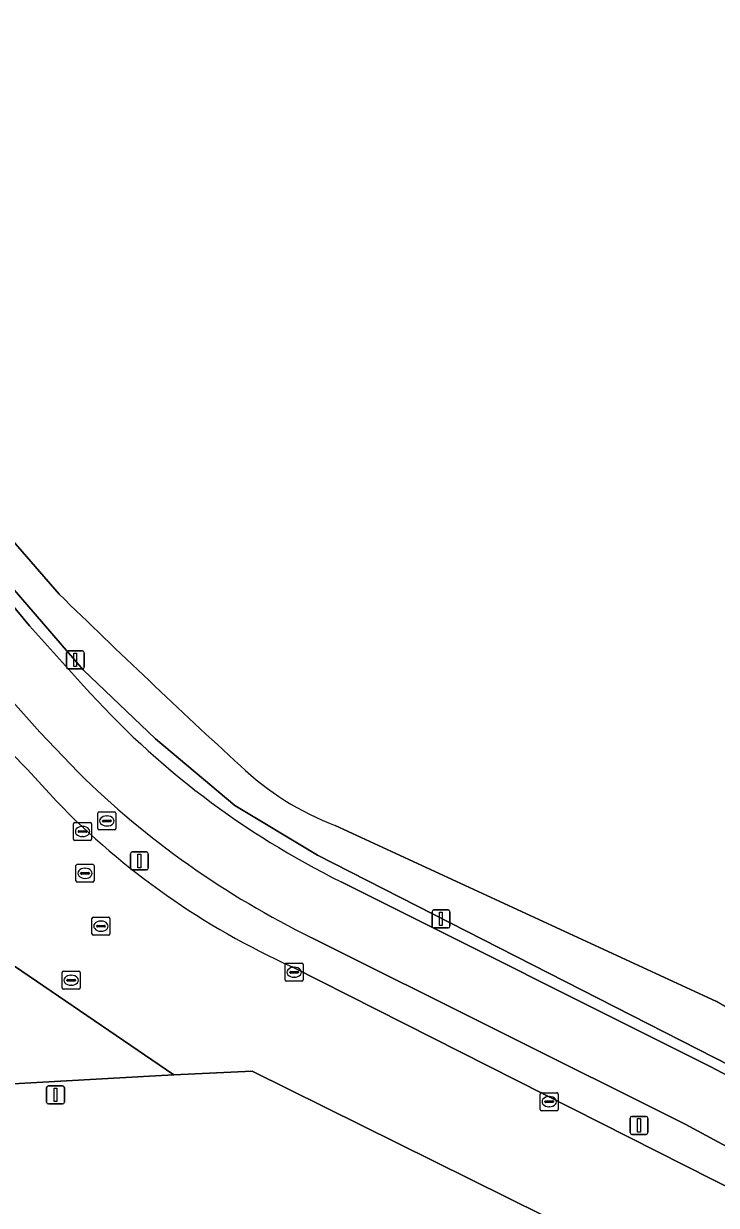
# Model space of a CAD drawing. Extents: x 155018 to 156648, y 383979 to 385733.
# Drawn here: x 156061.5 to 156099.9, y 385181.8 to 385247.4 of the extents above; entities that cross this region are included whole.
import ezdxf

# ---------------------------------------------------------------- set-up
doc = ezdxf.new("R2010")
doc.units = 0
for name, color, linetype in [('IMGEO_Berm_groen', 7, 'Continuous'), ('IMGEO_Brandkraan', 7, 'Continuous'), ('IMGEO_Fietspad_gesloten', 7, 'Continuous'), ('IMGEO_Gemengd_bos', 7, 'Continuous'), ('IMGEO_Groenvoorziening', 7, 'Continuous'), ('IMGEO_Kolk', 7, 'Continuous'), ('IMGEO_Lichtmast', 7, 'Continuous'), ('IMGEO_Rijbaan_lokaal_gesloten', 7, 'Continuous'), ('IMGEO_Rijbaan_lokaal_open', 7, 'Continuous'), ('IMGEO_Rioolput', 7, 'Continuous')]:
    doc.layers.add(name, color=color, linetype=linetype)

msp = doc.modelspace()

# ---------------------------------------------------------------- linework, layer by layer
at = {"layer": 'IMGEO_Berm_groen'}
for points in [[(156102.546, 385188.598), (156077.76, 385201.237), (156073.183, 385203.997), (156068.77, 385207.699), (156064.755, 385211.524), (156060.823, 385216.091), (156052.553, 385226.326), (156042.069, 385239.075), (156026.166, 385258.048)], [(156064.494, 385205.821), (156062.35, 385208.067), (156059.041, 385211.757), (156023.23, 385255.044), (156021.958, 385256.389)], [(156026.511, 385256.663), (156061.779, 385213.971), (156064.786, 385210.637)], [(156061.665, 385205.986), (156063.27, 385204.234)], [(156079.089, 385199.75), (156099.612, 385189.479), (156105.997, 385186.096)], [(156104.409, 385182.922), (156098.172, 385186.301), (156077.46, 385196.651)], [(156076.364, 385195.035), (156101.261, 385182.433)]]:
    msp.add_lwpolyline(points, dxfattribs=at)
for centre, radius, start, end in [((156149.823, 385290.754), 122.301, 220.56785, 223.87693), ((156099.984, 385242.04), 47.171, 221.73887, 243.7066), ((156099.083, 385240.976), 49.318, 225.46539, 243.99609), ((156093.889, 385233.899), 42.633, 224.09337, 245.72782)]:
    msp.add_arc(centre, radius, start, end, dxfattribs=at)
at = {"layer": 'IMGEO_Brandkraan'}
for p, q in [((156065.575, 385202.708), (156065.575, 385203.56)), ((156065.65, 385203.634), (156066.502, 385203.634)), ((156065.834, 385203.128), (156065.834, 385203.14)), ((156066.272, 385203.091), (156065.874, 385203.091)), ((156065.877, 385203.177), (156066.275, 385203.177)), ((156066.063, 385203.414), (156066.088, 385203.414)), ((156066.318, 385203.14), (156066.318, 385203.128)), ((156066.576, 385203.56), (156066.576, 385202.708)), ((156066.502, 385202.634), (156065.65, 385202.634)), ((156066.086, 385202.854), (156066.061, 385202.854))]:
    msp.add_line(p, q, dxfattribs=at)
for points in [[(156065.575, 385202.708), (156065.575, 385203.56)], [(156065.65, 385203.634), (156066.502, 385203.634)], [(156066.576, 385203.56), (156066.576, 385202.708)], [(156066.502, 385202.634), (156065.65, 385202.634)]]:
    msp.add_lwpolyline(points, dxfattribs=at)
for centre, radius, start, end in [((156065.652, 385203.558), 0.0765, 91.55205, 178.44795), ((156065.652, 385203.558), 0.0765, 91.55205, 178.44795), ((156065.874, 385203.137), 0.0403, 85.87752, 175.75265), ((156065.871, 385203.127), 0.0366, 178.93798, 274.71019), ((156066.275, 385203.134), 0.043, 264.86636, 352.45326), ((156066.279, 385203.139), 0.0386, 1.73085, 96.63898), ((156066.5, 385203.558), 0.0765, 1.55205, 88.44795), ((156066.5, 385203.558), 0.0765, 1.55205, 88.44795), ((156065.652, 385202.71), 0.0765, 181.55205, 268.44795), ((156065.652, 385202.71), 0.0765, 181.55205, 268.44795), ((156066.5, 385202.71), 0.0765, 271.55205, 358.44795), ((156066.5, 385202.71), 0.0765, 271.55205, 358.44795)]:
    msp.add_arc(centre, radius, start, end, dxfattribs=at)
for centre, major_axis, ratio, start_param, end_param in [((156066.062, 385203.134), (-0.387, 0.002), 0.722429, 4.712389, 7.853982), ((156066.087, 385203.134), (-0.39, 0.002), 0.717154, 1.570796, 4.712389)]:
    msp.add_ellipse(centre, major_axis=major_axis, ratio=ratio, start_param=start_param, end_param=end_param, dxfattribs=at)
at = {"layer": 'IMGEO_Fietspad_gesloten'}
for points in [[(156021.958, 385256.389), (156023.23, 385255.044), (156059.041, 385211.757), (156062.35, 385208.067), (156064.494, 385205.821)], [(156064.786, 385210.637), (156061.779, 385213.971), (156026.511, 385256.663)], [(156105.997, 385186.096), (156099.612, 385189.479), (156079.089, 385199.75)], [(156077.46, 385196.651), (156098.172, 385186.301), (156104.409, 385182.922)]]:
    msp.add_lwpolyline(points, dxfattribs=at)
for centre, radius, start, end in [((156099.984, 385242.04), 47.171, 221.73887, 243.7066), ((156099.083, 385240.976), 49.318, 225.46539, 243.99609)]:
    msp.add_arc(centre, radius, start, end, dxfattribs=at)
at = {"layer": 'IMGEO_Gemengd_bos'}
for points in [[(156030.003, 385255.014), (156036.796, 385247.271), (156051.061, 385229.962), (156063.426, 385215.728)], [(156078.75, 385202.879), (156099.91, 385193.108)]]:
    msp.add_lwpolyline(points, dxfattribs=at)
for centre, radius, start, end in [((156381.674, 385541.565), 455.469, 225.67507, 227.4184), ((156084.333, 385217.571), 15.717, 226.35902, 249.19294), ((155734.345, 384544.447), 744.58, 59.15421, 60.595782)]:
    msp.add_arc(centre, radius, start, end, dxfattribs=at)
at = {"layer": 'IMGEO_Groenvoorziening'}
for points in [[(156063.426, 385215.728), (156051.061, 385229.962), (156036.796, 385247.271), (156030.003, 385255.014), (156026.166, 385258.048), (156042.069, 385239.075), (156052.553, 385226.326), (156060.823, 385216.091), (156064.755, 385211.524), (156068.77, 385207.699), (156073.183, 385203.997), (156077.76, 385201.237), (156102.546, 385188.598), (156107.892, 385185.684), (156114.423, 385181.538), (156120.386, 385177.115), (156127.596, 385171.103), (156135.692, 385163.651), (156142.859, 385156.004), (156148.772, 385149.451), (156150.151, 385147.922)], [(156099.91, 385193.108), (156078.75, 385202.879)], [(156098.428, 385177.207), (156074.14, 385189.25), (156069.8, 385189.037), (156068.78, 385188.987), (156050.64, 385187.957), (156034.237, 385187.03), (156027.063, 385186.632)]]:
    msp.add_lwpolyline(points, dxfattribs=at)
for centre, radius, start, end in [((156381.674, 385541.565), 455.469, 225.67507, 227.4184), ((156084.333, 385217.571), 15.717, 226.35902, 249.19294), ((155734.345, 384544.447), 744.58, 59.15421, 60.595782)]:
    msp.add_arc(centre, radius, start, end, dxfattribs=at)
at = {"layer": 'IMGEO_Kolk'}
for p, q in [((156064.3, 385203.048), (156065.152, 385203.048)), ((156064.225, 385202.122), (156064.225, 385202.974)), ((156064.484, 385202.542), (156064.484, 385202.554)), ((156064.922, 385202.505), (156064.524, 385202.505)), ((156064.527, 385202.591), (156064.925, 385202.591)), ((156064.713, 385202.828), (156064.738, 385202.828)), ((156064.968, 385202.554), (156064.968, 385202.542)), ((156065.226, 385202.974), (156065.226, 385202.122)), ((156065.152, 385202.048), (156064.3, 385202.048)), ((156064.736, 385202.268), (156064.711, 385202.268)), ((156075.973, 385194.307), (156075.973, 385195.159)), ((156076.048, 385195.233), (156076.9, 385195.233)), ((156076.974, 385195.159), (156076.974, 385194.307)), ((156076.232, 385194.727), (156076.232, 385194.739)), ((156076.67, 385194.69), (156076.272, 385194.69)), ((156076.275, 385194.776), (156076.673, 385194.776)), ((156076.461, 385195.013), (156076.486, 385195.013)), ((156076.716, 385194.739), (156076.716, 385194.727)), ((156076.9, 385194.233), (156076.048, 385194.233)), ((156076.484, 385194.453), (156076.459, 385194.453)), ((156090.131, 385187.122), (156090.131, 385187.974)), ((156090.206, 385188.048), (156091.058, 385188.048)), ((156091.132, 385187.974), (156091.132, 385187.122)), ((156090.39, 385187.542), (156090.39, 385187.554)), ((156090.828, 385187.505), (156090.43, 385187.505)), ((156090.433, 385187.591), (156090.831, 385187.591)), ((156090.619, 385187.828), (156090.644, 385187.828)), ((156090.874, 385187.554), (156090.874, 385187.542)), ((156091.058, 385187.048), (156090.206, 385187.048)), ((156090.642, 385187.268), (156090.617, 385187.268))]:
    msp.add_line(p, q, dxfattribs=at)
for points in [[(156064.3, 385203.048), (156065.152, 385203.048)], [(156064.225, 385202.122), (156064.225, 385202.974)], [(156065.226, 385202.974), (156065.226, 385202.122)], [(156065.152, 385202.048), (156064.3, 385202.048)], [(156075.973, 385194.307), (156075.973, 385195.159)], [(156076.048, 385195.233), (156076.9, 385195.233)], [(156076.974, 385195.159), (156076.974, 385194.307)], [(156076.9, 385194.233), (156076.048, 385194.233)], [(156090.131, 385187.122), (156090.131, 385187.974)], [(156090.206, 385188.048), (156091.058, 385188.048)], [(156091.132, 385187.974), (156091.132, 385187.122)], [(156091.058, 385187.048), (156090.206, 385187.048)]]:
    msp.add_lwpolyline(points, dxfattribs=at)
for centre, radius, start, end in [((156064.302, 385202.972), 0.0765, 91.55205, 178.44795), ((156064.302, 385202.972), 0.0765, 91.55205, 178.44795), ((156065.15, 385202.972), 0.0765, 1.55205, 88.44795), ((156065.15, 385202.972), 0.0765, 1.55205, 88.44795), ((156064.524, 385202.551), 0.0403, 85.87752, 175.75265), ((156064.521, 385202.541), 0.0366, 178.93798, 274.71019), ((156064.925, 385202.548), 0.043, 264.86636, 352.45326), ((156064.929, 385202.553), 0.0386, 1.73085, 96.63898), ((156064.302, 385202.124), 0.0765, 181.55205, 268.44795), ((156064.302, 385202.124), 0.0765, 181.55205, 268.44795), ((156065.15, 385202.124), 0.0765, 271.55205, 358.44795), ((156065.15, 385202.124), 0.0765, 271.55205, 358.44795), ((156076.05, 385195.157), 0.0765, 91.55205, 178.44795), ((156076.05, 385195.157), 0.0765, 91.55205, 178.44795), ((156076.898, 385195.157), 0.0765, 1.55205, 88.44795), ((156076.898, 385195.157), 0.0765, 1.55205, 88.44795), ((156076.272, 385194.736), 0.0403, 85.87752, 175.75265), ((156076.269, 385194.726), 0.0366, 178.93798, 274.71019), ((156076.673, 385194.733), 0.043, 264.86636, 352.45326), ((156076.677, 385194.738), 0.0386, 1.73085, 96.63898), ((156076.05, 385194.309), 0.0765, 181.55205, 268.44795), ((156076.05, 385194.309), 0.0765, 181.55205, 268.44795), ((156076.898, 385194.309), 0.0765, 271.55205, 358.44795), ((156076.898, 385194.309), 0.0765, 271.55205, 358.44795), ((156090.208, 385187.972), 0.0765, 91.55205, 178.44795), ((156090.208, 385187.972), 0.0765, 91.55205, 178.44795), ((156091.056, 385187.972), 0.0765, 1.55205, 88.44795), ((156091.056, 385187.972), 0.0765, 1.55205, 88.44795), ((156090.43, 385187.551), 0.0403, 85.87752, 175.75265), ((156090.427, 385187.541), 0.0366, 178.93798, 274.71019), ((156090.831, 385187.548), 0.043, 264.86636, 352.45326), ((156090.835, 385187.553), 0.0386, 1.73085, 96.63898), ((156090.208, 385187.124), 0.0765, 181.55205, 268.44795), ((156090.208, 385187.124), 0.0765, 181.55205, 268.44795), ((156091.056, 385187.124), 0.0765, 271.55205, 358.44795), ((156091.056, 385187.124), 0.0765, 271.55205, 358.44795)]:
    msp.add_arc(centre, radius, start, end, dxfattribs=at)
for centre, major_axis, ratio, start_param, end_param in [((156064.712, 385202.548), (-0.387, 0.002), 0.722429, 4.712389, 7.853982), ((156064.737, 385202.548), (-0.39, 0.002), 0.717154, 1.570796, 4.712389), ((156076.46, 385194.733), (-0.387, 0.002), 0.722429, 4.712389, 7.853982), ((156076.485, 385194.733), (-0.39, 0.002), 0.717154, 1.570796, 4.712389), ((156090.618, 385187.548), (-0.387, 0.002), 0.722429, 4.712389, 7.853982), ((156090.643, 385187.548), (-0.39, 0.002), 0.717154, 1.570796, 4.712389)]:
    msp.add_ellipse(centre, major_axis=major_axis, ratio=ratio, start_param=start_param, end_param=end_param, dxfattribs=at)
at = {"layer": 'IMGEO_Lichtmast'}
for p, q in [((156063.827, 385211.676), (156063.827, 385212.476)), ((156063.827, 385212.476), (156063.827, 385211.676)), ((156063.927, 385212.576), (156064.717, 385212.576)), ((156064.717, 385212.576), (156063.927, 385212.576)), ((156064.817, 385212.476), (156064.817, 385211.676)), ((156064.817, 385211.676), (156064.817, 385212.476)), ((156064.717, 385211.576), (156063.927, 385211.576)), ((156063.927, 385211.576), (156064.717, 385211.576)), ((156067.383, 385200.513), (156067.383, 385201.313)), ((156067.383, 385201.313), (156067.383, 385200.513)), ((156067.483, 385201.413), (156068.273, 385201.413)), ((156068.273, 385201.413), (156067.483, 385201.413)), ((156068.373, 385201.313), (156068.373, 385200.513)), ((156068.373, 385200.513), (156068.373, 385201.313)), ((156068.273, 385200.413), (156067.483, 385200.413)), ((156067.483, 385200.413), (156068.273, 385200.413)), ((156084.126, 385197.296), (156084.126, 385198.096)), ((156084.126, 385198.096), (156084.126, 385197.296)), ((156084.226, 385198.196), (156085.016, 385198.196)), ((156085.016, 385198.196), (156084.226, 385198.196)), ((156085.116, 385198.096), (156085.116, 385197.296)), ((156085.116, 385197.296), (156085.116, 385198.096)), ((156085.016, 385197.196), (156084.226, 385197.196)), ((156084.226, 385197.196), (156085.016, 385197.196)), ((156062.726, 385187.526), (156062.726, 385188.326)), ((156062.726, 385188.326), (156062.726, 385187.526)), ((156062.826, 385188.426), (156063.616, 385188.426)), ((156063.616, 385188.426), (156062.826, 385188.426)), ((156063.716, 385188.326), (156063.716, 385187.526)), ((156063.716, 385187.526), (156063.716, 385188.326)), ((156063.616, 385187.426), (156062.826, 385187.426)), ((156062.826, 385187.426), (156063.616, 385187.426)), ((156095.12, 385185.831), (156095.12, 385186.631)), ((156095.12, 385186.631), (156095.12, 385185.831)), ((156095.22, 385186.731), (156096.01, 385186.731)), ((156096.01, 385186.731), (156095.22, 385186.731)), ((156096.11, 385186.631), (156096.11, 385185.831)), ((156096.11, 385185.831), (156096.11, 385186.631)), ((156096.01, 385185.731), (156095.22, 385185.731)), ((156095.22, 385185.731), (156096.01, 385185.731))]:
    msp.add_line(p, q, dxfattribs=at)
for points in [[(156064.247, 385212.451), (156064.397, 385212.451), (156064.397, 385211.701), (156064.247, 385211.701), (156064.247, 385212.451)], [(156067.803, 385201.288), (156067.953, 385201.288), (156067.953, 385200.538), (156067.803, 385200.538), (156067.803, 385201.288)], [(156084.546, 385198.071), (156084.696, 385198.071), (156084.696, 385197.321), (156084.546, 385197.321), (156084.546, 385198.071)], [(156063.146, 385188.301), (156063.296, 385188.301), (156063.296, 385187.551), (156063.146, 385187.551), (156063.146, 385188.301)], [(156095.54, 385186.606), (156095.69, 385186.606), (156095.69, 385185.856), (156095.54, 385185.856), (156095.54, 385186.606)]]:
    msp.add_lwpolyline(points, dxfattribs=at)
for centre, start, end in [((156063.927, 385212.476), 90, 180), ((156063.927, 385212.476), 90, 180), ((156064.717, 385212.476), 0, 90), ((156064.717, 385212.476), 360, 90), ((156063.927, 385211.676), 180, 270), ((156063.927, 385211.676), 180, 270), ((156064.717, 385211.676), 270, 0), ((156064.717, 385211.676), 270, 0), ((156067.483, 385201.313), 90, 180), ((156067.483, 385201.313), 90, 180), ((156068.273, 385201.313), 0, 90), ((156068.273, 385201.313), 360, 90), ((156067.483, 385200.513), 180, 270), ((156067.483, 385200.513), 180, 270), ((156068.273, 385200.513), 270, 0), ((156068.273, 385200.513), 270, 0), ((156084.226, 385198.096), 90, 180), ((156084.226, 385198.096), 90, 180), ((156085.016, 385198.096), 0, 90), ((156085.016, 385198.096), 360, 90), ((156084.226, 385197.296), 180, 270), ((156084.226, 385197.296), 180, 270), ((156085.016, 385197.296), 270, 0), ((156085.016, 385197.296), 270, 0), ((156062.826, 385188.326), 90, 180), ((156062.826, 385188.326), 90, 180), ((156063.616, 385188.326), 0, 90), ((156063.616, 385188.326), 360, 90), ((156062.826, 385187.526), 180, 270), ((156062.826, 385187.526), 180, 270), ((156063.616, 385187.526), 270, 0), ((156063.616, 385187.526), 270, 0), ((156095.22, 385186.631), 90, 180), ((156095.22, 385186.631), 90, 180), ((156096.01, 385186.631), 0, 90), ((156096.01, 385186.631), 360, 90), ((156095.22, 385185.831), 180, 270), ((156095.22, 385185.831), 180, 270), ((156096.01, 385185.831), 270, 0), ((156096.01, 385185.831), 270, 0)]:
    msp.add_arc(centre, 0.1, start, end, dxfattribs=at)
at = {"layer": 'IMGEO_Rijbaan_lokaal_gesloten'}
for points in [[(156063.27, 385204.234), (156061.665, 385205.986)], [(156058.986, 385196.426), (156058.949, 385196.424), (156069.8, 385189.037), (156074.14, 385189.25), (156098.428, 385177.207)], [(156101.261, 385182.433), (156076.364, 385195.035)]]:
    msp.add_lwpolyline(points, dxfattribs=at)
for centre, radius, start, end in [((156149.823, 385290.754), 122.301, 220.56785, 223.87693), ((156093.889, 385233.899), 42.633, 224.09337, 245.72782)]:
    msp.add_arc(centre, radius, start, end, dxfattribs=at)
at = {"layer": 'IMGEO_Rijbaan_lokaal_open'}
msp.add_lwpolyline([(156027.063, 385186.632), (156034.237, 385187.03), (156050.64, 385187.957), (156068.78, 385188.987), (156069.8, 385189.037), (156058.949, 385196.424)], dxfattribs=at)
at = {"layer": 'IMGEO_Rioolput'}
for p, q in [((156064.36, 385199.801), (156064.36, 385200.653)), ((156064.435, 385200.727), (156065.287, 385200.727)), ((156064.848, 385200.507), (156064.873, 385200.507)), ((156065.361, 385200.653), (156065.361, 385199.801)), ((156064.619, 385200.221), (156064.619, 385200.233)), ((156065.057, 385200.184), (156064.659, 385200.184)), ((156064.662, 385200.27), (156065.06, 385200.27)), ((156064.871, 385199.947), (156064.846, 385199.947)), ((156065.103, 385200.233), (156065.103, 385200.221)), ((156065.287, 385199.727), (156064.435, 385199.727)), ((156065.322, 385197.792), (156066.174, 385197.792)), ((156065.247, 385196.866), (156065.247, 385197.718)), ((156065.506, 385197.286), (156065.506, 385197.298)), ((156065.944, 385197.249), (156065.546, 385197.249)), ((156065.549, 385197.335), (156065.947, 385197.335)), ((156065.735, 385197.572), (156065.76, 385197.572)), ((156065.99, 385197.298), (156065.99, 385197.286)), ((156066.248, 385197.718), (156066.248, 385196.866)), ((156066.174, 385196.792), (156065.322, 385196.792)), ((156065.758, 385197.012), (156065.733, 385197.012)), ((156063.593, 385193.864), (156063.593, 385194.716)), ((156063.668, 385194.79), (156064.52, 385194.79)), ((156064.081, 385194.57), (156064.106, 385194.57)), ((156064.594, 385194.716), (156064.594, 385193.864)), ((156063.852, 385194.284), (156063.852, 385194.296)), ((156064.29, 385194.247), (156063.892, 385194.247)), ((156063.895, 385194.333), (156064.293, 385194.333)), ((156064.104, 385194.01), (156064.079, 385194.01)), ((156064.336, 385194.296), (156064.336, 385194.284)), ((156064.52, 385193.79), (156063.668, 385193.79))]:
    msp.add_line(p, q, dxfattribs=at)
for points in [[(156064.36, 385199.801), (156064.36, 385200.653)], [(156064.435, 385200.727), (156065.287, 385200.727)], [(156065.361, 385200.653), (156065.361, 385199.801)], [(156065.287, 385199.727), (156064.435, 385199.727)], [(156065.322, 385197.792), (156066.174, 385197.792)], [(156065.247, 385196.866), (156065.247, 385197.718)], [(156066.248, 385197.718), (156066.248, 385196.866)], [(156066.174, 385196.792), (156065.322, 385196.792)], [(156063.593, 385193.864), (156063.593, 385194.716)], [(156063.668, 385194.79), (156064.52, 385194.79)], [(156064.594, 385194.716), (156064.594, 385193.864)], [(156064.52, 385193.79), (156063.668, 385193.79)]]:
    msp.add_lwpolyline(points, dxfattribs=at)
for centre, radius, start, end in [((156064.437, 385200.651), 0.0765, 91.55205, 178.44795), ((156064.437, 385200.651), 0.0765, 91.55205, 178.44795), ((156065.285, 385200.651), 0.0765, 1.55205, 88.44795), ((156065.285, 385200.651), 0.0765, 1.55205, 88.44795), ((156064.437, 385199.803), 0.0765, 181.55205, 268.44795), ((156064.437, 385199.803), 0.0765, 181.55205, 268.44795), ((156064.659, 385200.23), 0.0403, 85.87752, 175.75265), ((156064.656, 385200.22), 0.0366, 178.93798, 274.71019), ((156065.06, 385200.227), 0.043, 264.86636, 352.45326), ((156065.064, 385200.232), 0.0386, 1.73085, 96.63898), ((156065.285, 385199.803), 0.0765, 271.55205, 358.44795), ((156065.285, 385199.803), 0.0765, 271.55205, 358.44795), ((156065.324, 385197.716), 0.0765, 91.55205, 178.44795), ((156065.324, 385197.716), 0.0765, 91.55205, 178.44795), ((156066.172, 385197.716), 0.0765, 1.55205, 88.44795), ((156066.172, 385197.716), 0.0765, 1.55205, 88.44795), ((156065.546, 385197.295), 0.0403, 85.87752, 175.75265), ((156065.543, 385197.285), 0.0366, 178.93798, 274.71019), ((156065.947, 385197.292), 0.043, 264.86636, 352.45326), ((156065.951, 385197.297), 0.0386, 1.73085, 96.63898), ((156065.324, 385196.868), 0.0765, 181.55205, 268.44795), ((156065.324, 385196.868), 0.0765, 181.55205, 268.44795), ((156066.172, 385196.868), 0.0765, 271.55205, 358.44795), ((156066.172, 385196.868), 0.0765, 271.55205, 358.44795), ((156063.67, 385194.714), 0.0765, 91.55205, 178.44795), ((156063.67, 385194.714), 0.0765, 91.55205, 178.44795), ((156064.518, 385194.714), 0.0765, 1.55205, 88.44795), ((156064.518, 385194.714), 0.0765, 1.55205, 88.44795), ((156063.67, 385193.866), 0.0765, 181.55205, 268.44795), ((156063.67, 385193.866), 0.0765, 181.55205, 268.44795), ((156063.892, 385194.293), 0.0403, 85.87752, 175.75265), ((156063.889, 385194.283), 0.0366, 178.93798, 274.71019), ((156064.293, 385194.29), 0.043, 264.86636, 352.45326), ((156064.297, 385194.295), 0.0386, 1.73085, 96.63898), ((156064.518, 385193.866), 0.0765, 271.55205, 358.44795), ((156064.518, 385193.866), 0.0765, 271.55205, 358.44795)]:
    msp.add_arc(centre, radius, start, end, dxfattribs=at)
for centre, major_axis, ratio, start_param, end_param in [((156064.847, 385200.227), (-0.387, 0.002), 0.722429, 4.712389, 7.853982), ((156064.872, 385200.227), (-0.39, 0.002), 0.717154, 1.570796, 4.712389), ((156065.734, 385197.292), (-0.387, 0.002), 0.722429, 4.712389, 7.853982), ((156065.759, 385197.292), (-0.39, 0.002), 0.717154, 1.570796, 4.712389), ((156064.08, 385194.29), (-0.387, 0.002), 0.722429, 4.712389, 7.853982), ((156064.105, 385194.29), (-0.39, 0.002), 0.717154, 1.570796, 4.712389)]:
    msp.add_ellipse(centre, major_axis=major_axis, ratio=ratio, start_param=start_param, end_param=end_param, dxfattribs=at)

doc.saveas('drawing.dxf')
